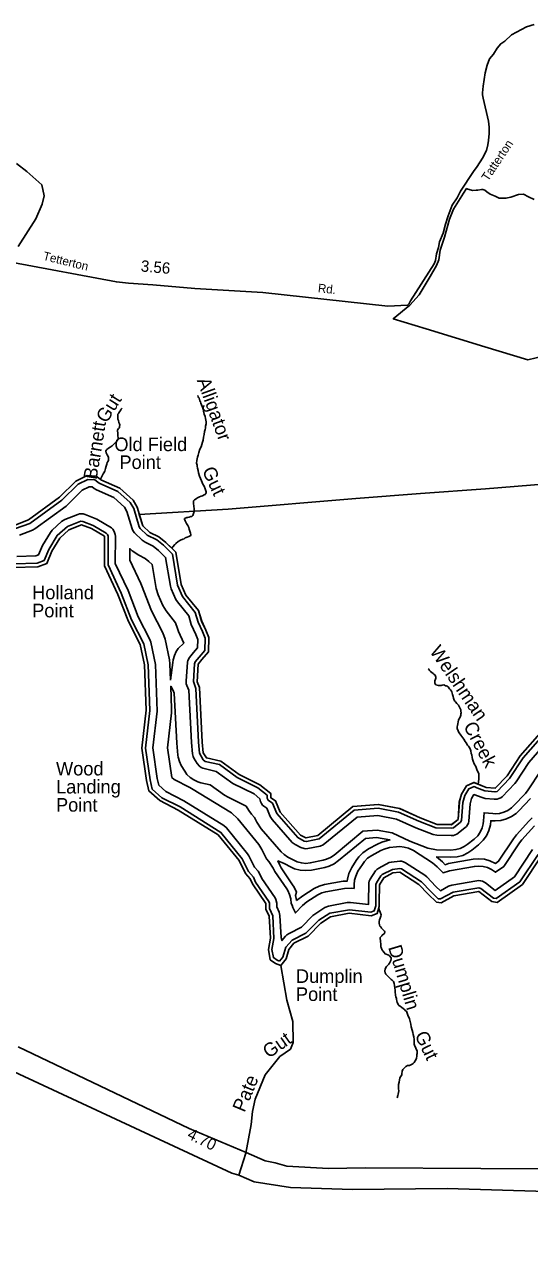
# Model space of a CAD drawing. Extents: x 2532689 to 2764727, y 536648 to 732970.
# Drawn here: x 2695958 to 2701525, y 561147 to 574619 of the extents above; entities that cross this region are included whole.
import ezdxf

# ---------------------------------------------------------------- set-up
doc = ezdxf.new("R2010")
doc.units = 0
for name, color, linetype in [('Exist Boundary Land Use Gamelands State NC Wildlife Resources Commission', 7, 'Continuous'), ('Exist Hydrographic Buffer Line', 7, 'Continuous'), ('Exist Hydrographic Creek Double Shore', 7, 'Continuous'), ('Exist Hydrographic Creek Single Shore', 7, 'Continuous'), ('Exist Hydrographic Creek Single Shore Label', 7, 'Continuous'), ('Exist Hydrographic Point Label', 7, 'Continuous'), ('Exist Road Primary NC Attributed', 7, 'Continuous'), ('Exist Road Primary NC Mileage Hundredths English Label', 7, 'Continuous'), ('Exist Road Secondary Mileage Hundredths English Label', 7, 'Continuous'), ('Exist Road Secondary Type 51 Attributed', 7, 'Continuous'), ('Exist Road Secondary Type 51 Label', 7, 'Continuous')]:
    doc.layers.add(name, color=color, linetype=linetype)

msp = doc.modelspace()

# ---------------------------------------------------------------- linework, layer by layer
at = {"layer": 'Exist Boundary Land Use Gamelands State NC Wildlife Resources Commission'}
for points in [[(2700205, 571523), (2700309, 571637), (2700429, 571840), (2700499, 571963), (2700524, 572022), (2700539, 572130), (2700587, 572273), (2700643, 572471), (2700687, 572582), (2700742, 572671), (2700798, 572758), (2700830, 572809), (2700845, 572802), (2700861, 572798), (2700895, 572789), (2700937, 572790), (2700953, 572790), (2700997, 572800), (2701009, 572798), (2701031, 572791), (2701055, 572775), (2701090, 572749), (2701146, 572724), (2701190, 572705), (2701264, 572703), (2701318, 572714), (2701404, 572745), (2701457, 572748), (2701514, 572719), (2701574, 572688)], [(2701689, 570966), (2701504, 570920), (2701032, 571064), (2700386, 571265), (2700022, 571375), (2700205, 571523)], [(2701666, 566836), (2701422, 566557), (2701277, 566334), (2701147, 566198), (2701047, 566207), (2700912, 566261), (2700830, 566224), (2700774, 566133), (2700750, 566047), (2700739, 565856), (2700665, 565797), (2700506, 565801), (2700320, 565872), (2700093, 565975), (2699858, 566018), (2699576, 565997), (2699191, 565679), (2699060, 565651), (2698999, 565681), (2698777, 565935), (2698725, 566061), (2698674, 566092), (2698672, 566141), (2698553, 566238), (2698325, 566350), (2698122, 566496), (2697964, 566533), (2697929, 566590), (2697917, 566708), (2697886, 567308), (2697860, 567372), (2697873, 567566), (2697913, 567617), (2697985, 567702), (2697990, 567860), (2697956, 567941), (2697911, 568041), (2697876, 568158), (2697738, 568329), (2697686, 568445), (2697626, 568801), (2697517, 568908), (2697439, 568971), (2697339, 569019), (2697261, 569092), (2697224, 569216), (2698203, 569274), (2699611, 569394), (2700322, 569448), (2701040, 569501), (2702346, 569606)]]:
    msp.add_lwpolyline(points, dxfattribs=at)
at = {"layer": 'Exist Hydrographic Buffer Line'}
for points in [[(2695859, 569061), (2696016, 569118), (2696369, 569374), (2696549, 569551), (2696657, 569604), (2696734, 569600), (2696766, 569574), (2696783, 569562), (2696988, 569471), (2697124, 569348), (2697162, 569283), (2697223, 569080), (2697234, 569063), (2697311, 568990), (2697418, 568937), (2697490, 568878), (2697554, 568816), (2697589, 568781), (2697646, 568439), (2697701, 568313), (2697840, 568138), (2697873, 568029), (2697919, 567925), (2697950, 567852), (2697946, 567718), (2697882, 567643), (2697841, 567591), (2697833, 567569), (2697821, 567375), (2697847, 567299), (2697878, 566706), (2697889, 566586), (2697929, 566512)], [(2695903, 568988), (2696045, 569044), (2696072, 569059), (2696416, 569309), (2696596, 569485), (2696673, 569523), (2696704, 569521), (2696725, 569504), (2696751, 569489), (2696944, 569403), (2697061, 569297), (2697088, 569251), (2697147, 569057), (2697157, 569032), (2697170, 569015), (2697256, 568932), (2697287, 568911), (2697375, 568869), (2697437, 568818), (2697498, 568758), (2697514, 568743), (2697567, 568426), (2697576, 568396), (2697628, 568280), (2697644, 568254), (2697768, 568100), (2697797, 568005), (2697846, 567893), (2697870, 567837), (2697867, 567748), (2697822, 567695), (2697778, 567641), (2697760, 567607), (2697754, 567587), (2697741, 567380), (2697742, 567351), (2697748, 567331), (2697768, 567281), (2697798, 566702), (2697809, 566579), (2697816, 566549), (2697825, 566530), (2697861, 566470)], [(2697100, 568378), (2696959, 568678), (2696960, 568976), (2696958, 568997), (2696952, 569017), (2696944, 569036), (2696932, 569053), (2696917, 569068), (2696757, 569165), (2696738, 569174), (2696629, 569216), (2696607, 569222), (2696587, 569224), (2696566, 569222), (2696546, 569217), (2696402, 569161), (2696368, 569141), (2696265, 569043), (2696245, 569019), (2696157, 568874), (2696114, 568772), (2696082, 568760), (2695873, 568755)], [(2698770, 564293), (2698744, 564303), (2698702, 564332), (2698686, 564422), (2698707, 564541), (2698694, 564793), (2698658, 564874), (2698658, 564931), (2698652, 564950), (2698506, 565164), (2698481, 565219), (2698426, 565282), (2698358, 565419), (2698123, 565712), (2697673, 565993), (2697471, 566095), (2697366, 566190), (2697342, 566293), (2697293, 566642), (2697340, 567056), (2697321, 567561), (2697273, 567792), (2697139, 568054), (2697025, 568350), (2696879, 568660), (2696880, 568976), (2696874, 568996), (2696860, 569010), (2696716, 569097), (2696601, 569141), (2696580, 569143), (2696431, 569086), (2696320, 568985), (2696225, 568832), (2696174, 568709), (2696098, 568681), (2695845, 568674)], [(2697568, 567389), (2697560, 567570), (2697555, 567616), (2697508, 567841), (2697483, 567912), (2697358, 568153), (2697249, 568436), (2697241, 568455), (2697119, 568713), (2697119, 568841), (2697147, 568815), (2697218, 568767), (2697289, 568733), (2697330, 568699), (2697365, 568665), (2697409, 568400), (2697430, 568331), (2697482, 568215), (2697519, 568154), (2697624, 568024), (2697644, 567958), (2697655, 567928), (2697713, 567799), (2697653, 567739), (2697630, 567706), (2697610, 567662), (2697597, 567615), (2697593, 567584), (2697568, 567389)], [(2701558, 565523), (2701359, 565224), (2701145, 565073), (2701038, 565156), (2701006, 565174), (2700985, 565179), (2700964, 565181), (2700944, 565179), (2700670, 565132), (2700632, 565119), (2700543, 565069), (2700492, 565117), (2700391, 565222), (2700370, 565240), (2700159, 565376), (2700135, 565388), (2700114, 565394), (2700094, 565395), (2700003, 565385), (2699978, 565379), (2699863, 565318), (2699842, 565305), (2699828, 565290), (2699770, 565198), (2699759, 565176), (2699753, 565156), (2699749, 564941), (2699749, 564917), (2699550, 564939), (2699515, 564938), (2699308, 564900), (2699270, 564886), (2699157, 564812), (2699136, 564795), (2699012, 564666), (2698874, 564597), (2698850, 564582), (2698836, 564567), (2698796, 564519), (2698787, 564555), (2698773, 564797), (2698766, 564832), (2698738, 564892), (2698738, 564932), (2698730, 564971), (2698722, 564990), (2698576, 565203), (2698554, 565251), (2698533, 565283), (2698493, 565328), (2698430, 565454), (2698416, 565476), (2698185, 565763), (2698155, 565789), (2697715, 566061), (2697517, 566162), (2697438, 566233), (2697421, 566308), (2697374, 566643), (2697420, 567047), (2697401, 567564), (2697351, 567808), (2697340, 567839), (2697212, 568087), (2697100, 568378)], [(2699234, 565045), (2699190, 565024), (2699069, 564946), (2699021, 564906), (2698944, 564825), (2698917, 564886), (2698907, 564910), (2698898, 564929), (2698893, 564979), (2698881, 565026), (2698860, 565070), (2698848, 565089), (2698716, 565282), (2698700, 565317), (2698651, 565391), (2698626, 565419), (2698574, 565525), (2698540, 565577), (2698309, 565863), (2698239, 565926), (2697799, 566197), (2697779, 566208), (2697608, 566295), (2697583, 566318), (2697535, 566645), (2697579, 567029), (2697580, 567072), (2697570, 567323), (2697598, 567276), (2697609, 567246), (2697638, 566694), (2697650, 566564), (2697653, 566542), (2697666, 566494), (2697686, 566450), (2697724, 566387), (2697749, 566352), (2697784, 566318), (2697824, 566290), (2697868, 566269), (2697901, 566259), (2698005, 566236), (2698162, 566123), (2698202, 566099), (2698401, 566001), (2698431, 565952), (2698459, 565912), (2698494, 565877), (2698520, 565826), (2698567, 565751), (2698789, 565497), (2698820, 565467), (2698860, 565439), (2698933, 565401), (2698964, 565388), (2699011, 565375), (2699060, 565371), (2699108, 565375), (2699250, 565405), (2699287, 565416), (2699332, 565437), (2699370, 565463), (2699686, 565724), (2699844, 565736), (2700010, 565706), (2700205, 565617), (2700405, 565540), (2700500, 565521), (2700659, 565518), (2700713, 565522), (2700760, 565534), (2700805, 565555), (2700839, 565578), (2700913, 565637), (2700953, 565676), (2700981, 565716), (2701002, 565761), (2701014, 565808), (2701018, 565839), (2701024, 565928), (2701121, 565919), (2701147, 565918), (2701195, 565922), (2701242, 565935), (2701287, 565955), (2701327, 565983), (2701349, 566005), (2701479, 566141), (2701511, 566182), (2701645, 566388)], [(2697929, 566512), (2697950, 566495), (2698106, 566459), (2698302, 566318), (2698532, 566204), (2698633, 566122), (2698634, 566091), (2698643, 566066), (2698693, 566033), (2698741, 565919), (2698970, 565655), (2699041, 565615), (2699067, 565611), (2699205, 565642), (2699592, 565958), (2699856, 565978), (2700082, 565936), (2700304, 565836), (2700491, 565764), (2700664, 565758), (2700685, 565763), (2700763, 565825), (2700776, 565843), (2700790, 566041), (2700811, 566118), (2700857, 566193), (2700913, 566217), (2700943, 566205), (2701032, 566170), (2701143, 566158), (2701167, 566163), (2701305, 566307), (2701454, 566533), (2701696, 566810)], [(2697861, 566470), (2697886, 566441), (2697904, 566429), (2697923, 566420), (2698072, 566385), (2698256, 566253), (2698488, 566136), (2698554, 566082), (2698561, 566051), (2698570, 566032), (2698582, 566014), (2698596, 566000), (2698629, 565978), (2698667, 565888), (2698687, 565856), (2698909, 565602), (2698940, 565577), (2699005, 565544), (2699039, 565533), (2699060, 565531), (2699080, 565533), (2699217, 565562), (2699252, 565575), (2699624, 565880), (2699852, 565897), (2700058, 565859), (2700271, 565763), (2700462, 565689), (2700503, 565681), (2700662, 565678), (2700685, 565679), (2700706, 565685), (2700725, 565694), (2700813, 565762), (2700831, 565779), (2700842, 565796), (2700851, 565815), (2700857, 565835), (2700870, 566028), (2700885, 566086), (2700912, 566129), (2701002, 566096), (2701036, 566087), (2701136, 566078), (2701167, 566080), (2701188, 566085), (2701207, 566094), (2701224, 566106), (2701364, 566252), (2701377, 566269), (2701518, 566484), (2701756, 566757)], [(2701537, 566086), (2701407, 565950), (2701378, 565922), (2701327, 565886), (2701270, 565860), (2701209, 565843), (2701147, 565838), (2701098, 565841), (2701093, 565794), (2701077, 565733), (2701050, 565676), (2701014, 565625), (2700962, 565574), (2700888, 565516), (2700845, 565486), (2700788, 565459), (2700727, 565443), (2700657, 565438), (2700500, 565442), (2700565, 565388), (2700595, 565356), (2700630, 565369), (2700904, 565416), (2700964, 565421), (2701027, 565416), (2701088, 565399), (2701149, 565370), (2701183, 565394), (2701347, 565642), (2701380, 565684), (2701518, 565837), (2701554, 565872)], [(2701578, 565784), (2701440, 565630), (2701414, 565598), (2701242, 565338), (2701150, 565272), (2701105, 565304), (2701060, 565324), (2701013, 565337), (2700964, 565341), (2700917, 565337), (2700643, 565290), (2700572, 565265), (2700507, 565333), (2700456, 565375), (2700245, 565511), (2700189, 565539), (2700142, 565551), (2700094, 565555), (2700058, 565553), (2699983, 565544), (2699923, 565529), (2699886, 565512), (2699787, 565459), (2699740, 565427), (2699705, 565393), (2699682, 565360), (2699634, 565283), (2699609, 565231), (2699596, 565184), (2699592, 565139), (2699591, 565095), (2699567, 565098), (2699486, 565095), (2699279, 565057), (2699234, 565045)], [(2698957, 564963), (2698952, 564985), (2698944, 565018), (2698956, 565053), (2698929, 565110), (2698914, 565134), (2698786, 565321), (2698773, 565350), (2698751, 565397), (2698820, 565369), (2698896, 565330), (2698936, 565312), (2698997, 565296), (2699060, 565291), (2699122, 565296), (2699267, 565327), (2699315, 565341), (2699372, 565367), (2699421, 565401), (2699718, 565646), (2699839, 565655), (2699986, 565629), (2699895, 565604), (2699848, 565583), (2699749, 565530), (2699688, 565488), (2699644, 565444), (2699614, 565402), (2699566, 565325), (2699533, 565258), (2699517, 565198), (2699515, 565175), (2699472, 565174), (2699265, 565136), (2699206, 565120), (2699150, 565093), (2699026, 565013), (2698957, 564963)], [(2698770, 564293), (2698804, 564337), (2698840, 564447), (2698910, 564525), (2699061, 564601), (2699201, 564745), (2699322, 564821), (2699541, 564859), (2699774, 564834), (2699813, 564849), (2699829, 564901), (2699829, 564940), (2699832, 565136), (2699838, 565156), (2699886, 565234), (2699901, 565248), (2700014, 565305), (2700094, 565315), (2700115, 565309), (2700334, 565167), (2700436, 565060), (2700519, 564981), (2700544, 564978), (2700684, 565053), (2700965, 565101), (2700989, 565093), (2701126, 564987), (2701157, 564983), (2701417, 565168), (2701618, 565470)]]:
    msp.add_lwpolyline(points, dxfattribs=at)
at = {"layer": 'Exist Hydrographic Creek Double Shore'}
for points in [[(2696791, 569605), (2696749, 569639), (2696649, 569645), (2696526, 569584), (2696346, 569406), (2696002, 569156), (2695862, 569101), (2695678, 569113), (2695328, 569099)], [(2697582, 568844), (2697517, 568908), (2697440, 568971), (2697339, 569019), (2697262, 569092), (2697199, 569299), (2697156, 569373), (2697011, 569505), (2696800, 569598), (2696791, 569605)], [(2698784, 564244), (2698725, 564268), (2698666, 564308), (2698646, 564422), (2698668, 564548), (2698654, 564790), (2698619, 564865), (2698618, 564930), (2698471, 565144), (2698445, 565202), (2698393, 565259), (2698323, 565401), (2698092, 565687), (2697652, 565958), (2697449, 566062), (2697330, 566169), (2697303, 566286), (2697253, 566642), (2697301, 567061), (2697281, 567559), (2697234, 567784), (2697103, 568038), (2696988, 568335), (2696839, 568651), (2696840, 568976), (2696696, 569062), (2696587, 569104), (2696446, 569049), (2696348, 568956), (2696260, 568812), (2696205, 568678), (2696106, 568641), (2695831, 568633)], [(2700958, 566243), (2700913, 566261), (2700830, 566224), (2700774, 566134), (2700751, 566047), (2700739, 565856), (2700665, 565798), (2700506, 565801), (2700321, 565872), (2700094, 565975), (2699859, 566018), (2699577, 565997), (2699192, 565679), (2699060, 565651), (2699000, 565681), (2698778, 565935), (2698725, 566061), (2698674, 566092), (2698673, 566141), (2698554, 566238), (2698326, 566350), (2698123, 566496), (2697964, 566533), (2697929, 566590), (2697918, 566708), (2697887, 567308), (2697861, 567372), (2697873, 567566), (2697913, 567617), (2697986, 567702), (2697991, 567860), (2697956, 567941), (2697912, 568041), (2697876, 568158), (2697738, 568329), (2697686, 568445), (2697627, 568801), (2697582, 568844)], [(2701678, 566878), (2701666, 566836), (2701422, 566557), (2701277, 566334), (2701147, 566198), (2701047, 566207), (2700958, 566243)], [(2701648, 565443), (2701447, 565139), (2701167, 564941), (2701110, 564949), (2700965, 565061), (2700691, 565014), (2700552, 564936), (2700501, 564944), (2700408, 565032), (2700305, 565139), (2700094, 565275), (2700019, 565266), (2699920, 565213), (2699872, 565135), (2699869, 564939)], [(2699864, 564879), (2699846, 564819), (2699780, 564793), (2699537, 564820), (2699330, 564782), (2699223, 564712), (2699085, 564568), (2698928, 564490), (2698871, 564422), (2698841, 564319), (2698784, 564244)], [(2699869, 564939), (2699869, 564895), (2699865, 564884)]]:
    msp.add_lwpolyline(points, dxfattribs=at)
at = {"layer": 'Exist Hydrographic Creek Single Shore'}
msp.add_line((2699865, 564884), (2699864, 564879), dxfattribs=at)
for points in [[(2695869, 573087), (2695986, 572997), (2696148, 572852), (2696177, 572729), (2696154, 572636), (2696083, 572475), (2695889, 572169)], [(2697582, 568844), (2697592, 568860), (2697615, 568885), (2697628, 568897), (2697652, 568920), (2697679, 568933), (2697703, 568946), (2697717, 568950), (2697728, 568959), (2697750, 568965), (2697770, 568974), (2697776, 568976), (2697788, 568980), (2697793, 568991), (2697787, 569012), (2697773, 569054), (2697769, 569072), (2697758, 569094), (2697743, 569119), (2697741, 569125), (2697733, 569139), (2697728, 569147), (2697722, 569165), (2697722, 569171), (2697741, 569179), (2697749, 569182), (2697759, 569184), (2697773, 569188), (2697791, 569193), (2697801, 569195), (2697814, 569206), (2697820, 569226), (2697827, 569250), (2697828, 569278), (2697825, 569310), (2697820, 569338), (2697820, 569350), (2697823, 569368), (2697831, 569377), (2697841, 569383), (2697855, 569393), (2697866, 569400), (2697880, 569406), (2697886, 569411), (2697904, 569419), (2697919, 569424), (2697937, 569432), (2697949, 569437), (2697955, 569445), (2697960, 569455), (2697962, 569465), (2697951, 569501), (2697938, 569528), (2697924, 569550), (2697909, 569588), (2697900, 569615), (2697889, 569639), (2697878, 569675), (2697873, 569701), (2697866, 569727), (2697863, 569749), (2697863, 569759), (2697856, 569782), (2697857, 569811), (2697861, 569829), (2697866, 569847), (2697871, 569869), (2697881, 569901), (2697891, 569936), (2697905, 569964), (2697912, 569989), (2697921, 570013), (2697926, 570037), (2697933, 570070), (2697938, 570098), (2697943, 570132), (2697949, 570152), (2697952, 570170), (2697955, 570190), (2697960, 570217), (2697960, 570239), (2697955, 570273), (2697948, 570298), (2697939, 570322), (2697932, 570356), (2697929, 570378), (2697921, 570398), (2697910, 570424), (2697903, 570445), (2697897, 570459), (2697892, 570471), (2697888, 570483), (2697884, 570499), (2697877, 570507), (2697873, 570515), (2697870, 570527)], [(2696791, 569605), (2696799, 569615), (2696814, 569642), (2696826, 569664), (2696833, 569676), (2696843, 569695), (2696852, 569723), (2696857, 569749), (2696866, 569773), (2696870, 569788), (2696881, 569804), (2696885, 569814), (2696886, 569832), (2696884, 569850), (2696871, 569876), (2696860, 569896), (2696856, 569913), (2696858, 569924), (2696867, 569934), (2696885, 569948), (2696904, 569959), (2696926, 569974), (2696936, 569984), (2696947, 569997), (2696970, 570019), (2696980, 570030), (2696990, 570050), (2696991, 570062), (2696988, 570084), (2696986, 570106), (2696983, 570146), (2696986, 570154), (2696994, 570164), (2697004, 570173), (2697007, 570187), (2697009, 570205), (2697006, 570217), (2697000, 570231), (2696993, 570251), (2696989, 570266), (2696986, 570290), (2696987, 570305), (2696989, 570321), (2696994, 570331), (2696998, 570337), (2697006, 570347), (2697008, 570353), (2697012, 570357), (2697016, 570366), (2697021, 570372), (2697025, 570378), (2697029, 570382), (2697035, 570390)], [(2700958, 566243), (2700961, 566265), (2700966, 566305), (2700964, 566358), (2700945, 566407), (2700932, 566439), (2700915, 566468), (2700902, 566496), (2700895, 566518), (2700891, 566538), (2700888, 566566), (2700883, 566582), (2700876, 566611), (2700870, 566633), (2700859, 566653), (2700853, 566661), (2700842, 566672), (2700828, 566698), (2700817, 566714), (2700802, 566739), (2700779, 566771), (2700767, 566784), (2700748, 566810), (2700742, 566822), (2700733, 566843), (2700727, 566855), (2700728, 566877), (2700729, 566891), (2700735, 566910), (2700738, 566932), (2700740, 566948), (2700745, 566960), (2700755, 566976), (2700762, 566993), (2700766, 567003), (2700769, 567019), (2700771, 567031), (2700768, 567049), (2700768, 567063), (2700757, 567085), (2700740, 567116), (2700724, 567132), (2700707, 567151), (2700701, 567159), (2700695, 567171), (2700688, 567191), (2700683, 567211), (2700675, 567233), (2700668, 567262), (2700665, 567268), (2700655, 567282), (2700641, 567296), (2700626, 567317), (2700615, 567323), (2700606, 567327), (2700599, 567328), (2700589, 567334), (2700579, 567338), (2700561, 567335), (2700551, 567333), (2700535, 567330), (2700521, 567330), (2700507, 567334), (2700493, 567339), (2700485, 567349), (2700482, 567359), (2700482, 567373), (2700482, 567383), (2700487, 567403), (2700491, 567411), (2700491, 567417), (2700492, 567425), (2700490, 567435), (2700484, 567445), (2700469, 567457), (2700461, 567462), (2700447, 567474), (2700433, 567484), (2700422, 567495), (2700414, 567511), (2700409, 567517)], [(2698321, 561934), (2698245, 561957), (2695684, 563147), (2693620, 564056), (2692764, 564336), (2692494, 564473), (2692045, 564780), (2691993, 564854), (2691924, 564926), (2691676, 565228), (2690776, 566770), (2690706, 566881), (2690569, 567048), (2690280, 567388)], [(2699864, 564879), (2699872, 564852), (2699880, 564834), (2699889, 564804), (2699884, 564788), (2699877, 564766), (2699871, 564750), (2699866, 564731), (2699868, 564711), (2699871, 564694), (2699875, 564680), (2699884, 564670), (2699892, 564658), (2699900, 564648), (2699907, 564643), (2699927, 564623), (2699929, 564615), (2699926, 564599), (2699922, 564595), (2699916, 564589), (2699901, 564578), (2699895, 564572), (2699889, 564566), (2699879, 564555), (2699878, 564541), (2699882, 564517), (2699883, 564511), (2699884, 564481), (2699887, 564451), (2699889, 564443), (2699900, 564414), (2699908, 564408), (2699921, 564388), (2699933, 564373), (2699945, 564371), (2699963, 564364), (2699974, 564358), (2699982, 564352), (2700001, 564329), (2699999, 564317), (2699995, 564300), (2699990, 564286), (2699982, 564270), (2699975, 564258), (2699947, 564235), (2699934, 564208), (2699931, 564182), (2699934, 564164), (2699942, 564150), (2699959, 564131), (2699973, 564117), (2699986, 564106), (2700000, 564092), (2700010, 564084), (2700027, 564069), (2700033, 564047), (2700038, 564025), (2700041, 563999), (2700042, 563969), (2700042, 563955), (2700048, 563917), (2700050, 563901), (2700057, 563881), (2700059, 563871), (2700062, 563854), (2700064, 563838), (2700079, 563812), (2700083, 563804), (2700097, 563795), (2700116, 563783), (2700132, 563770), (2700149, 563758), (2700159, 563746), (2700167, 563741), (2700183, 563699), (2700200, 563657), (2700209, 563626), (2700216, 563600), (2700221, 563568), (2700230, 563532), (2700237, 563508), (2700243, 563486), (2700250, 563457), (2700253, 563431), (2700252, 563404), (2700253, 563376), (2700257, 563365), (2700261, 563355), (2700268, 563343), (2700272, 563333), (2700277, 563321), (2700285, 563303), (2700286, 563275), (2700284, 563265), (2700283, 563247), (2700278, 563225), (2700274, 563211), (2700253, 563176), (2700241, 563165), (2700230, 563159)], [(2698321, 561934), (2698399, 562176), (2698458, 562494), (2698471, 562636), (2698501, 562772), (2698612, 563039), (2698774, 563242), (2698889, 563322), (2698920, 563396), (2698915, 563629), (2698851, 563863), (2698784, 564244)], [(2700230, 563159), (2700218, 563151), (2700202, 563144), (2700190, 563142), (2700178, 563142), (2700168, 563135), (2700163, 563131), (2700143, 563114), (2700128, 563098), (2700120, 563080), (2700117, 563051), (2700117, 563041), (2700095, 563005), (2700086, 562958), (2700081, 562932), (2700080, 562904), (2700082, 562884), (2700083, 562864), (2700082, 562844), (2700076, 562826), (2700073, 562813), (2700066, 562785)], [(2706416, 561147), (2705997, 561219), (2702202, 561739), (2700617, 561786), (2699575, 561777), (2698891, 561796), (2698489, 561862), (2698321, 561934)]]:
    msp.add_lwpolyline(points, dxfattribs=at)
at = {"layer": 'Exist Road Primary NC Attributed'}
for points in [[(2698400, 562184), (2697773, 562447), (2695888, 563350)], [(2706600, 561389), (2706379, 561406), (2706258, 561410), (2705436, 561515), (2704355, 561676), (2703924, 561724), (2702231, 561979), (2702139, 561988), (2701881, 562002), (2700989, 562006), (2699712, 562015), (2699310, 562007), (2698850, 562032), (2698721, 562068), (2698612, 562093), (2698400, 562184)]]:
    msp.add_lwpolyline(points, dxfattribs=at)
at = {"layer": 'Exist Road Secondary Type 51 Attributed'}
msp.add_lwpolyline([(2701575, 574619), (2701490, 574591), (2701327, 574503), (2701251, 574435), (2701208, 574406), (2701167, 574357), (2701128, 574290), (2701083, 574239), (2701057, 574168), (2701037, 574086), (2701013, 573937), (2701006, 573865), (2701007, 573843), (2701014, 573807), (2701071, 573552), (2701079, 573487), (2701081, 573415), (2701072, 573340), (2701066, 573290), (2701049, 573228), (2701005, 573143), (2700947, 573051), (2700908, 572999), (2700763, 572781), (2700727, 572708), (2700673, 572625), (2700626, 572508), (2700598, 572417), (2700574, 572319), (2700534, 572222), (2700522, 572161), (2700501, 572089), (2700487, 572017), (2700472, 571980), (2700214, 571572), (2700198, 571542), (2700178, 571523), (2699964, 571513), (2698586, 571664), (2697836, 571709), (2697374, 571750), (2697104, 571766), (2696972, 571781), (2695831, 571994)], dxfattribs=at)

# ---------------------------------------------------------------- texts
at = {"layer": 'Exist Hydrographic Creek Single Shore Label'}
for s, rotation, p in [('Alligator', 289.9038, (2697857, 570695)), ('Gut', 57.6526, (2696862, 570214)), ('Barnett', 80.8195, (2696754, 569594)), ('Gut', 295.0579, (2697912, 569702)), ('Welshman', 304.376, (2700418, 567708)), ('Creek', 297.9795, (2700792, 566885)), ('Dumplin', 286.7239, (2699965, 564446)), ('Gut', 34.8753, (2698650, 563216)), ('Gut', 295.7693, (2700255, 563479)), ('Pate', 67.4106, (2698383, 562618))]:
    msp.add_text(s, height=150, rotation=rotation, dxfattribs=at).set_placement(p)
at = {"layer": 'Exist Hydrographic Point Label'}
for s, p in [('Old Field ', (2696949, 569915)), (' Point', (2696949, 569718)), ('Holland', (2696043, 568282)), ('Point', (2696043, 568083)), ('Wood', (2696306, 566340)), ('Landing', (2696306, 566141)), ('Point', (2696306, 565941)), ('Dumplin', (2698950, 564053)), ('Point', (2698950, 563854))]:
    msp.add_text(s, height=150, dxfattribs=at).set_placement(p)
at = {"layer": 'Exist Road Primary NC Mileage Hundredths English Label'}
msp.add_text('4.70', height=125, rotation=333.5526, dxfattribs=at).set_placement((2697742, 562345))
at = {"layer": 'Exist Road Secondary Mileage Hundredths English Label'}
msp.add_text('3.56', height=125, rotation=355.003, dxfattribs=at).set_placement((2697236, 571896))
at = {"layer": 'Exist Road Secondary Type 51 Label'}
for s, rotation, p in [('Tatterton', 56.3051, (2701067, 572883)), ('Tetterton', 346.0801, (2696156, 572025)), ('Rd.', 353.9873, (2699189, 571667))]:
    msp.add_text(s, height=95, rotation=rotation, dxfattribs=at).set_placement(p)

doc.saveas('drawing.dxf')
